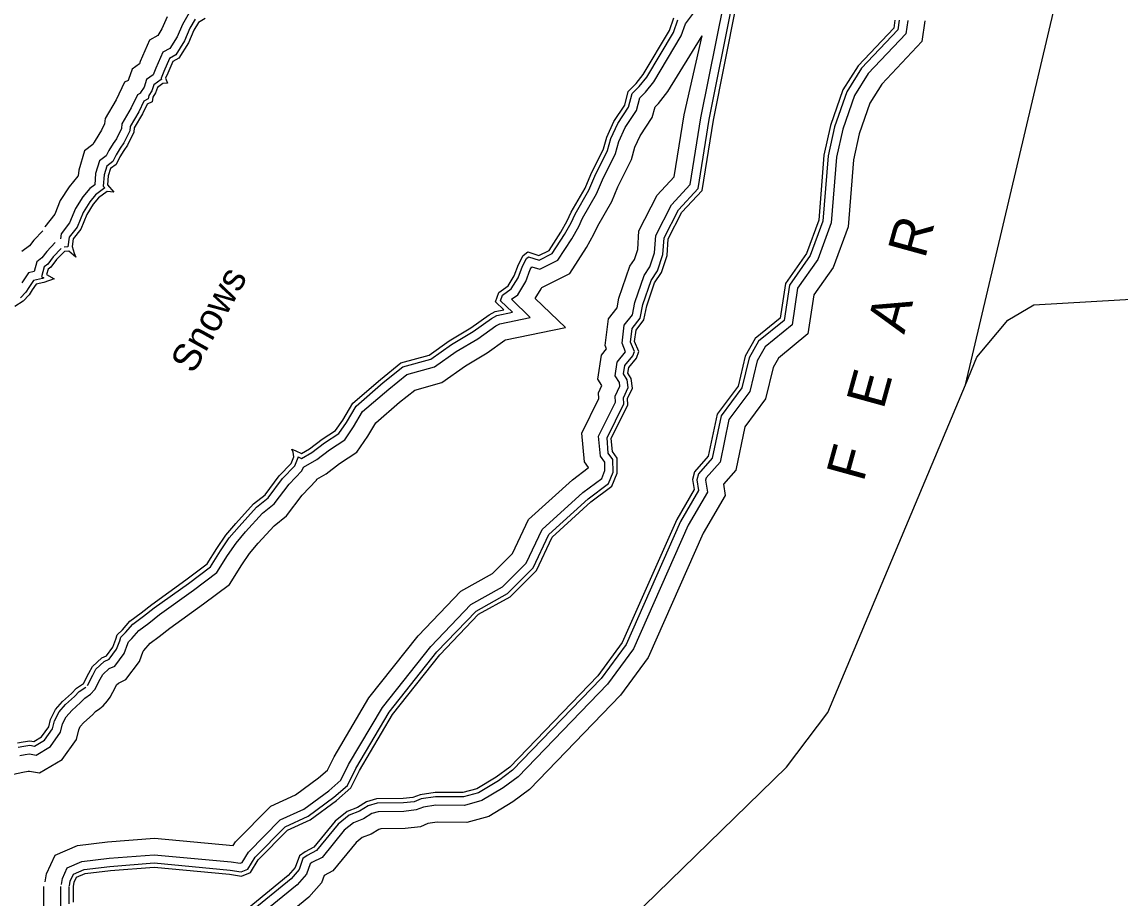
# Model space of a CAD drawing. Extents: x 2104537 to 2336408, y 34176 to 229611.
# Drawn here: x 2312000 to 2317922, y 75511 to 80232 of the extents above; entities that cross this region are included whole.
import ezdxf

# ---------------------------------------------------------------- set-up
doc = ezdxf.new("R2010")
doc.units = 0
for name, color, linetype in [('Exist Hydrographic Buffer Line', 7, 'Continuous'), ('Exist Hydrographic Island Shore', 7, 'Continuous'), ('Exist Hydrographic Point Label', 7, 'Continuous'), ('Exist Hydrographic River Shore', 7, 'Continuous'), ('Exist Hydrographic River Shore Label', 7, 'Continuous'), ('Exist Maritime Ferry Route', 7, 'Continuous')]:
    doc.layers.add(name, color=color, linetype=linetype)

msp = doc.modelspace()

# ---------------------------------------------------------------- linework, layer by layer
at = {"layer": 'Exist Hydrographic Buffer Line'}
for p, q in [((2312176.6, 79195.9), (2312123.7, 79127.9)), ((2312123.7, 79127.9), (2312123.7, 79127.9)), ((2312112.6, 79106.7), (2312112.6, 79106.7)), ((2312179, 79043.2), (2312179, 79043.2)), ((2312370.1, 76608.9), (2312393.8, 76635)), ((2312438.3, 76547.3), (2312461.9, 76573.4)), ((2312461.9, 76573.4), (2312475.4, 76592.9)), ((2312420.2, 76531.9), (2312438.3, 76547.3))]:
    msp.add_line(p, q, dxfattribs=at)
for points in [[(2312393.8, 76635), (2312422.5, 76690.6), (2312436.1, 76716.4), (2312469.4, 76747.2), (2312500.3, 76761.4), (2312551.5, 76829.7), (2312570.9, 76883.2), (2312573.7, 76892.3), (2312591.7, 76909.1), (2312629.5, 76952.3), (2312684.1, 76992.9), (2312741.3, 77038.7), (2312924.9, 77169.8), (2313051.1, 77264.5), (2313109.2, 77357), (2313154.5, 77424.1), (2313205.1, 77483.8), (2313296.5, 77584.3), (2313360.7, 77634.6), (2313440.5, 77742.2), (2313509.7, 77813.6), (2313517.9, 77833.2), (2313589.4, 77873.6), (2313658.5, 77927), (2313740.6, 77981), (2313788, 78049.7), (2313837.2, 78132.4), (2313977.8, 78253.2), (2314075.4, 78332.1), (2314225, 78373.8), (2314342.2, 78456.1), (2314457.7, 78525.4), (2314556.2, 78595.5), (2314576.2, 78606.1), (2314740.9, 78640.5), (2314639.4, 78737.6), (2314673.5, 78762.5), (2314716.7, 78833.7), (2314740.6, 78897.4), (2314748.9, 78913.4), (2314792.7, 78899.3), (2314890.5, 78948.2), (2314965.3, 79063.9), (2315002.3, 79129.7), (2315023.2, 79175.4), (2315098.9, 79305.5), (2315130.4, 79382.4), (2315201.5, 79523.8), (2315219.2, 79588.6), (2315253.1, 79663.1), (2315314.1, 79754.7), (2315331.6, 79822.8), (2315363.2, 79854.5), (2315407, 79909.2), (2315555.5, 80157.1), (2315577.4, 80222.9), (2315652.9, 80323.7)], [(2315354.5, 78865.1), (2315386.3, 78912.2), (2315411.1, 78987.9), (2315417.6, 79081.9), (2315502.1, 79246.4), (2315603.5, 79356), (2315661.5, 79715.5), (2315786.1, 80338.9)], [(2315392.5, 78839.4), (2315428, 78891.8), (2315456.6, 78979), (2315462.8, 79069.3), (2315540.1, 79219.9), (2315646.6, 79335), (2315706.7, 79707.3), (2315830.2, 80325.1)], [(2312782.8, 80260.8), (2312754.7, 80195.1), (2312732.1, 80158.7), (2312687.4, 80135), (2312638.3, 80019.3), (2312633.2, 80007.4), (2312594.1, 79978.7), (2312575.1, 79921.7), (2312572.3, 79917.5), (2312553.7, 79908.1), (2312507.8, 79812.8), (2312448.4, 79712), (2312445.9, 79682.7), (2312429.4, 79649.2), (2312414.2, 79626.4), (2312388.7, 79584.5), (2312381.9, 79571.7), (2312337.9, 79538.6), (2312306.3, 79433.2), (2312303.9, 79403), (2312301.8, 79401.4), (2312254.6, 79344.7), (2312206.5, 79269.9), (2312176.6, 79195.9)], [(2312901.3, 80280.9), (2312864.9, 80219.2), (2312836.4, 80152.6), (2312797.1, 80089.2), (2312759.2, 80069.1), (2312722.8, 79983.3), (2312707.8, 79948.1), (2312672, 79921.9), (2312658.4, 79881), (2312639.7, 79852.9), (2312638.9, 79848.1), (2312622.8, 79840), (2312588.9, 79769.5), (2312538.2, 79683.4), (2312536, 79657.7), (2312509.2, 79603.2), (2312491.7, 79577), (2312468.7, 79539.2), (2312453.7, 79510.6), (2312417.3, 79483.3), (2312397.1, 79416.1), (2312392.2, 79354.4), (2312365.5, 79334.4), (2312328.8, 79290.3), (2312288.4, 79227.5), (2312256.9, 79149.6), (2312211.2, 79090.8), (2312207.3, 79063)], [(2312934.8, 80247.2), (2312906, 80198.4), (2312877.2, 80131.3), (2312829.5, 80054.4), (2312795.1, 80036.2), (2312765.1, 79965.3), (2312750, 79930.1), (2312752.5, 79923), (2312751, 79922.9), (2312711, 79893.5), (2312700, 79860.7), (2312683.5, 79835.9), (2312680.7, 79817.6), (2312657.4, 79806), (2312629.5, 79747.8), (2312583.1, 79669.1), (2312581.1, 79645.2), (2312549.1, 79580.2), (2312530.4, 79552.2), (2312508.6, 79516.6), (2312489.6, 79480.1), (2312456.9, 79455.6), (2312442.5, 79407.6), (2312437.7, 79347.6), (2312446.3, 79337.6), (2312397.4, 79300.9), (2312365.9, 79263.1), (2312329.4, 79206.2), (2312297.1, 79126.4), (2312255, 79072.2), (2312247.7, 79021.2), (2312247.9, 79020.3), (2312226.9, 79018.5)], [(2312353, 76656.1), (2312381.8, 76711.8), (2312399.1, 76744.8), (2312443.5, 76785.8), (2312470.5, 76798.3), (2312510.6, 76851.8), (2312527.4, 76897.8), (2312533.4, 76917.5), (2312558.6, 76941.1), (2312598.1, 76986.3), (2312656.1, 77029.3), (2312713.6, 77075.3), (2312897.8, 77206.8), (2313016.7, 77296.1), (2313070.7, 77382.1), (2313117.8, 77451.9), (2313170.6, 77514.1), (2313265.1, 77618.1), (2313327.5, 77666.9), (2313405.4, 77772), (2313470.7, 77839.4), (2313490.3, 77885.9), (2313489.8, 77889.1), (2313507.6, 77880.2), (2313563.9, 77912), (2313631.8, 77964.4), (2313707.9, 78014.4), (2313749.3, 78074.5), (2313801.6, 78162.4), (2313948.4, 78288.5), (2314054, 78373.8), (2314205, 78415.9), (2314317.2, 78494.6), (2314432.5, 78563.9), (2314532, 78634.7), (2314560.5, 78649.8), (2314646.1, 78667.6), (2314581, 78729.9), (2314591.2, 78759.2), (2314639, 78794.2), (2314675.2, 78853.8), (2314698.5, 78916.1), (2314720.5, 78958.4), (2314731.9, 78967.2), (2314789, 78948.8), (2314858.7, 78983.7), (2314925.9, 79087.6), (2314961.3, 79150.6), (2314982.4, 79196.6), (2315057.6, 79325.9), (2315088.6, 79401.5), (2315158.4, 79540.3), (2315175.9, 79604.2), (2315212.8, 79685.4), (2315271.6, 79773.7), (2315290.2, 79846.4), (2315328.9, 79885.1), (2315369.1, 79935.4), (2315513.5, 80176.4), (2315536.2, 80244.5)], [(2316730.5, 80241.8), (2316723, 80189.1), (2316527.5, 79982.7), (2316447.8, 79855.7), (2316382.1, 79667.4), (2316347.8, 79510.6), (2316319.3, 79159), (2316251, 78973.5), (2316138.9, 78814.6), (2316110.1, 78624), (2315972.5, 78511.3), (2315921.1, 78422.3), (2315882.9, 78260), (2315769.7, 78108.9), (2315722.2, 77880.9), (2315647.9, 77796.8), (2315639.8, 77765.6), (2315648.7, 77708.1), (2315551.2, 77540.5), (2315257.6, 76877.1), (2315122.9, 76694.1), (2314645.8, 76199.3), (2314570.2, 76143.4), (2314462.2, 76078.3), (2314380.6, 76056.1), (2314229.2, 76057.2), (2314152.8, 76045.7), (2314114.4, 76030.3), (2314057.2, 76023.8), (2313914.8, 76022.2), (2313866.8, 76008), (2313820.3, 75978.8), (2313765.3, 75957.2), (2313705.2, 75908.7), (2313588.6, 75766.6), (2313538.9, 75740.9), (2313515.5, 75723.3), (2313494.2, 75663.9), (2313451.2, 75615), (2313227.1, 75431.5)], [(2316776.8, 80240.9), (2316766.4, 80168.2), (2316564, 79954.4), (2316489.5, 79835.7), (2316426.4, 79654.8), (2316393.3, 79503.8), (2316364.5, 79149), (2316292, 78951.9), (2316182.7, 78797), (2316152.9, 78599.6), (2316008.1, 78481), (2315964.3, 78405.2), (2315925.5, 78240.2), (2315812.6, 78089.5), (2315764.7, 77859.6), (2315689.6, 77774.7), (2315686.7, 77763.3), (2315696.6, 77699.1), (2315592.2, 77519.6), (2315297.6, 76853.9), (2315158, 76664.4), (2314676.2, 76164.7), (2314595.8, 76105.2), (2314480.4, 76035.7), (2314386.6, 76010.1), (2314232.5, 76011.3), (2314165, 76001.1), (2314125.7, 75985.4), (2314060, 75977.9), (2313921.7, 75976.3), (2313885.9, 75965.7), (2313841.1, 75937.6), (2313788.7, 75917), (2313737.7, 75875.9), (2313618.1, 75730.1), (2313563.4, 75701.9), (2313554.1, 75694.9), (2313534.5, 75640.2), (2313483.2, 75581.9), (2313252.7, 75393.2)], [(2316869.3, 80239), (2316853.2, 80126.2), (2316637, 79897.9), (2316572.8, 79795.6), (2316514.9, 79629.8), (2316484.4, 79490.2), (2316455.1, 79129.1), (2316374, 78908.9), (2316270.3, 78761.8), (2316238.5, 78551), (2316079.2, 78420.6), (2316050.6, 78371), (2316010.5, 78200.4), (2315898.3, 78050.8), (2315849.6, 77817), (2315783, 77741.6), (2315792.4, 77681), (2315674.2, 77477.8), (2315377.5, 76807.6), (2315228.4, 76605.1), (2314737, 76095.4), (2314646.9, 76028.8), (2314516.9, 75950.4), (2314398.6, 75918.1), (2314239, 75919.3), (2314189.2, 75911.8), (2314148.4, 75895.5), (2314065.7, 75886.1), (2313935.5, 75884.6), (2313924, 75881.2), (2313882.7, 75855.3), (2313835.4, 75836.7), (2313802.7, 75810.3), (2313677.1, 75657.2), (2313629.3, 75632.5), (2313615.1, 75592.7), (2313547.3, 75515.6), (2313304.1, 75316.5)], [(2312475.4, 76592.9), (2312504, 76648.1), (2312510, 76659.7), (2312521, 76669.8), (2312559.9, 76687.8), (2312633.1, 76785.5), (2312653.3, 76841), (2312657.8, 76845.1), (2312692.1, 76884.4), (2312740.2, 76920.1), (2312796.7, 76965.4), (2312979.2, 77095.6), (2313119.9, 77201.2), (2313186.2, 77306.9), (2313227.8, 77368.5), (2313274.1, 77423.1), (2313359.2, 77516.8), (2313427.1, 77569.9), (2313510.6, 77682.7), (2313587.7, 77762.1), (2313590.5, 77768.7), (2313640.3, 77796.9), (2313711.9, 77852.1), (2313806.1, 77914.1), (2313865.3, 78000.1), (2313908.5, 78072.5), (2314036.6, 78182.7), (2314118.4, 78248.7), (2314264.8, 78289.5), (2314392.3, 78379), (2314508.1, 78448.5), (2314604.5, 78517.2), (2314607.7, 78518.9), (2314930.5, 78586.1), (2314768.2, 78741.5), (2314799.7, 78793.4), (2314802.8, 78801.6), (2314954, 78877.3), (2315043.9, 79016.4), (2315084.2, 79088), (2315104.9, 79133.1), (2315181.5, 79264.8), (2315214.1, 79344.3), (2315287.8, 79490.7), (2315305.9, 79557.3), (2315333.6, 79618.3), (2315399.2, 79716.8), (2315414.3, 79775.6), (2315431.8, 79793.1), (2315482.6, 79856.7), (2315667.4, 80158.2)], [(2315278.4, 78916.5), (2315303, 78953), (2315320.3, 79005.6), (2315327.3, 79107.1), (2315426.2, 79299.6), (2315517.2, 79398), (2315571.1, 79731.8), (2315667.4, 80158.2)], [(2312112.6, 79106.7), (2312064.1, 79056), (2312041.4, 79026.2), (2311999.4, 78994.7)], [(2312212.2, 79011.5), (2312169, 78966.3), (2312139.4, 78927.5), (2312120.2, 78913.1), (2312105.9, 78859.5), (2312117.7, 78852.7), (2312110.9, 78850.4), (2312063, 78839), (2312036.7, 78800.6), (2312020.5, 78775.5), (2311991.3, 78746.2)], [(2312179, 79043.2), (2312134, 78996.2), (2312106.7, 78960.4), (2312079.9, 78940.3), (2312065.7, 78886.9), (2312035.2, 78879.6), (2311998.4, 78826.1)], [(2312125.1, 75599), (2312132.2, 75641.7), (2312178.4, 75741.2), (2312299.4, 75794.2), (2312461.5, 75813.2), (2312714.1, 75833.4), (2313139.2, 75793.9), (2313151.3, 75813.8), (2313341.2, 76005.5), (2313475.4, 76067.5), (2313599, 76158.2), (2313647.4, 76200.9), (2313683.1, 76272.4), (2313871, 76589), (2314137.2, 76924.5), (2314366.4, 77164.2), (2314538.2, 77259.7), (2314645.6, 77367.3), (2314732.4, 77550.5), (2314968.5, 77765.2), (2315053.3, 77828.9), (2315054.4, 77831.4), (2315054.4, 77831.4), (2315032.9, 77860.9), (2315019.3, 78016.2), (2315110.7, 78202.3), (2315109.3, 78233.7), (2315127, 78272.3), (2315105.5, 78306.4), (2315125, 78436), (2315152.7, 78470), (2315145, 78488.3), (2315163, 78632.9), (2315209.3, 78692.4), (2315219.4, 78743.5), (2315278.4, 78916.5)], [(2312212.6, 75584.5), (2312217.7, 75615.4), (2312244.6, 75673.4), (2312322.8, 75707.7), (2312470.2, 75725), (2312713.5, 75744.5), (2313128.2, 75705.9), (2313176.1, 75698), (2313187.7, 75702.6), (2313221.7, 75758.9), (2313392.9, 75931.7), (2313520.7, 75990.7), (2313654.7, 76089.1), (2313719, 76145.9), (2313760.9, 76229.9), (2313944.1, 76538.6), (2314204.1, 76866.2), (2314421.2, 77093.3), (2314592.1, 77188.3), (2314719.2, 77315.5), (2314805, 77496.7), (2315025, 77696.9), (2315126.2, 77772.8), (2315143.1, 77814.3), (2315142.9, 77860.4), (2315119.1, 77893.1), (2315109.7, 77999.3), (2315200.3, 78183.6), (2315198.8, 78216.3), (2315223.7, 78270.4), (2315221.5, 78288.7), (2315198.1, 78325.8), (2315209, 78398.8), (2315255.2, 78455.3), (2315235.9, 78500.9), (2315248, 78597.7), (2315292.2, 78654.6), (2315305.2, 78720.5), (2315354.5, 78865.1)], [(2312256.3, 75577.3), (2312260.4, 75602.2), (2312277.8, 75639.6), (2312334.6, 75664.5), (2312474.5, 75680.9), (2312713.2, 75700), (2313122.5, 75661.9), (2313181.2, 75652.2), (2313218, 75667.1), (2313256.9, 75731.5), (2313418.8, 75894.9), (2313543.3, 75952.4), (2313682.5, 76054.5), (2313754.8, 76118.3), (2313799.9, 76208.7), (2313980.7, 76513.4), (2314237.6, 76837.1), (2314448.6, 77057.8), (2314619, 77152.6), (2314755.9, 77289.6), (2314841.3, 77469.8), (2315053.3, 77662.7), (2315162.7, 77744.7), (2315187.4, 77805.7), (2315187.1, 77874.8), (2315162.1, 77909.3), (2315155, 77990.9), (2315245.1, 78174.3), (2315243.6, 78207.5), (2315269.1, 78263.2), (2315264.3, 78303.8), (2315244.3, 78335.5), (2315251, 78380.2), (2315293.9, 78432.7), (2315303, 78455.9), (2315281.3, 78507.2), (2315290.4, 78580.1), (2315333.6, 78635.7), (2315348.1, 78709), (2315392.5, 78839.4)], [(2311979.3, 76323.9), (2312009.7, 76329.6), (2312042.1, 76334.7), (2312067.8, 76330), (2312121.6, 76361.9), (2312165.5, 76423.3), (2312175.6, 76465.5), (2312199.9, 76514.1), (2312235.5, 76553.4), (2312283.3, 76597.4), (2312308.9, 76623.9), (2312345.1, 76647.4)], [(2311987.9, 76278.8), (2312017.6, 76284.3), (2312041.5, 76288.1), (2312076.4, 76281.8), (2312153.4, 76327.3), (2312208.1, 76404), (2312219, 76449.7), (2312238.1, 76488), (2312268.1, 76521), (2312315.4, 76564.5), (2312338.3, 76588.2), (2312370.1, 76608.9)], [(2311953.5, 76178.7), (2312004.9, 76188.5), (2312033.2, 76193.8), (2312040.5, 76195), (2312093.7, 76185.3), (2312216.9, 76258.1), (2312293.3, 76365.2), (2312305.9, 76418.1), (2312314.6, 76435.6), (2312333.3, 76456.1), (2312379.6, 76498.7), (2312397.1, 76516.9), (2312420.2, 76531.9)], [(2312117.4, 75432.2), (2312117.4, 75573.7)], [(2312209.2, 75464.4), (2312209.2, 75573.7)], [(2312255.2, 75480.5), (2312255.2, 75573.7)]]:
    msp.add_lwpolyline(points, dxfattribs=at)
at = {"layer": 'Exist Hydrographic Island Shore'}
for points in [[(2315411.6, 78826.5), (2315448.8, 78881.6), (2315479.3, 78974.6), (2315485.4, 79063), (2315559.1, 79206.6), (2315668.2, 79324.5), (2315729.3, 79703.3), (2315852.2, 80318.2)], [(2312988, 80251.5), (2312951.5, 80230.3), (2312926.5, 80188), (2312897.7, 80120.7), (2312845.8, 80037), (2312813.1, 80019.7), (2312786.2, 79956.3), (2312774.7, 79929.3), (2312784.3, 79902.4), (2312759.3, 79900.5), (2312730.5, 79879.3), (2312720.8, 79850.5), (2312705.5, 79827.4), (2312701.6, 79802.4), (2312674.7, 79788.9), (2312649.7, 79737), (2312605.5, 79662), (2312603.6, 79638.9), (2312569, 79568.7), (2312549.8, 79539.9), (2312528.6, 79505.3), (2312507.5, 79464.9), (2312476.7, 79441.8), (2312465.2, 79403.3), (2312461.4, 79355.3), (2312496, 79314.9), (2312459.4, 79318.7), (2312413.3, 79284.1), (2312384.5, 79249.5), (2312349.9, 79195.6), (2312317.2, 79114.9), (2312276.8, 79062.9), (2312271.1, 79022.6), (2312280.7, 78986), (2312290.3, 78964.9), (2312251.9, 78997.6), (2312228.8, 78995.6)], [(2312332.6, 76666.7), (2312361.4, 76722.5), (2312380.6, 76759), (2312430.6, 76805.1), (2312455.6, 76816.7), (2312490.2, 76862.8), (2312505.6, 76905.2), (2312513.3, 76930.2), (2312542.1, 76957.1), (2312582.5, 77003.2), (2312642, 77047.5), (2312699.7, 77093.6), (2312884.2, 77225.4), (2312999.5, 77311.9), (2313051.4, 77394.6), (2313099.5, 77465.8), (2313153.3, 77529.2), (2313249.4, 77635), (2313310.9, 77683.1), (2313387.8, 77786.9), (2313451.2, 77852.3), (2313466.6, 77888.9), (2313462.8, 77913.9), (2313455.1, 77929.2), (2313476.2, 77921.5), (2313507, 77906.2), (2313551.2, 77931.2), (2313618.5, 77983.1), (2313691.5, 78031.2), (2313729.9, 78086.9), (2313783.8, 78177.3), (2313933.7, 78306.2), (2314043.2, 78394.6), (2314195.1, 78437), (2314304.6, 78513.9), (2314420, 78583.1), (2314519.9, 78654.3), (2314552.6, 78671.6), (2314598.7, 78681.2), (2314554.5, 78723.5), (2314571.8, 78773.5), (2314621.8, 78810), (2314654.5, 78863.9), (2314677.5, 78925.4), (2314702.5, 78973.5), (2314727.5, 78992.7), (2314787.1, 78973.5), (2314842.8, 79001.4), (2314906.2, 79099.5), (2314940.8, 79161), (2314962, 79207.2), (2315036.9, 79336), (2315067.7, 79411), (2315136.9, 79548.5), (2315154.2, 79612), (2315192.6, 79696.6), (2315250.3, 79783.2), (2315269.5, 79858.2), (2315311.8, 79900.5), (2315350.2, 79948.6), (2315492.5, 80186.1), (2315515.5, 80255.3)], [(2316707.4, 80242.3), (2316701.3, 80199.6), (2316509.3, 79996.8), (2316427, 79865.7), (2316360, 79673.6), (2316325, 79514), (2316296.6, 79164), (2316230.4, 78984.2), (2316117, 78823.4), (2316088.8, 78636.2), (2315954.7, 78526.4), (2315899.5, 78430.8), (2315861.7, 78270), (2315748.2, 78118.6), (2315701, 77891.5), (2315627.1, 77807.9), (2315616.4, 77766.8), (2315624.8, 77712.6), (2315530.8, 77551), (2315237.6, 76888.7), (2315105.3, 76709), (2314630.6, 76216.7), (2314557.4, 76162.5), (2314453.1, 76099.6), (2314377.6, 76079.1), (2314227.5, 76080.2), (2314146.8, 76068), (2314108.7, 76052.8), (2314055.7, 76046.7), (2313911.4, 76045.1), (2313857.3, 76029.1), (2313809.9, 75999.4), (2313753.7, 75977.3), (2313688.9, 75925.1), (2313573.9, 75784.8), (2313526.6, 75760.4), (2313496.2, 75737.6), (2313474.1, 75675.8), (2313435.2, 75631.6), (2313214.2, 75450.7)], [(2312228.8, 78995.6), (2312186.5, 78951.4), (2312155.8, 78911), (2312140.4, 78899.5), (2312132.7, 78870.6), (2312173.1, 78847.6), (2312117.3, 78828.3), (2312076.9, 78818.7), (2312055.8, 78787.9), (2312038.5, 78761), (2312005.8, 78728.3), (2311961.6, 78699.5)], [(2312278.1, 75573.7), (2312281.8, 75595.6), (2312294.3, 75622.6), (2312340.4, 75642.8), (2312476.7, 75658.8), (2312713.1, 75677.8), (2313119.7, 75639.9), (2313183.8, 75629.3), (2313233.1, 75649.4), (2313274.5, 75717.7), (2313431.7, 75876.4), (2313554.6, 75933.2), (2313696.4, 76037.3), (2313772.7, 76104.6), (2313819.4, 76198.1), (2313999, 76500.8), (2314254.3, 76822.5), (2314462.3, 77040.1), (2314632.5, 77134.7), (2314774.3, 77276.6), (2314859.4, 77456.4), (2315067.4, 77645.6), (2315180.9, 77730.7), (2315209.6, 77801.4), (2315209.3, 77882.1), (2315183.7, 77917.3), (2315177.6, 77986.7), (2315267.5, 78169.6), (2315266, 78203.2), (2315291.9, 78259.6), (2315285.8, 78311.4), (2315267.5, 78340.4), (2315272, 78370.9), (2315313.3, 78421.3), (2315326.9, 78456.3), (2315304, 78510.4), (2315311.7, 78571.4), (2315354.3, 78626.2), (2315369.6, 78703.2), (2315411.6, 78826.5)], [(2311975.1, 76346.5), (2312005.8, 76352.2), (2312042.4, 76358), (2312063.5, 76354.2), (2312105.8, 76379.2), (2312144.2, 76433), (2312153.8, 76473.4), (2312180.7, 76527.2), (2312219.2, 76569.6), (2312267.2, 76613.8), (2312294.1, 76641.7), (2312332.6, 76666.7)], [(2312278.1, 75488.5), (2312278.1, 75573.7)]]:
    msp.add_lwpolyline(points, dxfattribs=at)
at = {"layer": 'Exist Hydrographic River Shore'}
msp.add_lwpolyline([(2317087.6, 78277.6), (2317150.2, 78426.7), (2317316, 78625.8), (2317456.9, 78708.7), (2319682.9, 78837.4)], dxfattribs=at)
at = {"layer": 'Exist Maritime Ferry Route'}
for points in [[(2317087.6, 78277.6), (2320512.6, 92784.3)], [(2307740.9, 67991.3), (2310103.4, 70347.2), (2313258.3, 73425.7), (2316122.6, 76215.8), (2316346.1, 76510.4), (2317087.6, 78277.6)]]:
    msp.add_lwpolyline(points, dxfattribs=at)

# ---------------------------------------------------------------- texts
at = {"layer": 'Exist Hydrographic Point Label'}
msp.add_text('Snows', height=150, rotation=60.88295, dxfattribs=at).set_placement((2312925.4, 78331.2))
at = {"layer": 'Exist Hydrographic River Shore Label'}
msp.add_text('F   E   A   R', height=210, rotation=74.59635, dxfattribs=at).set_placement((2316537.6, 77748.4))

doc.saveas('drawing.dxf')
